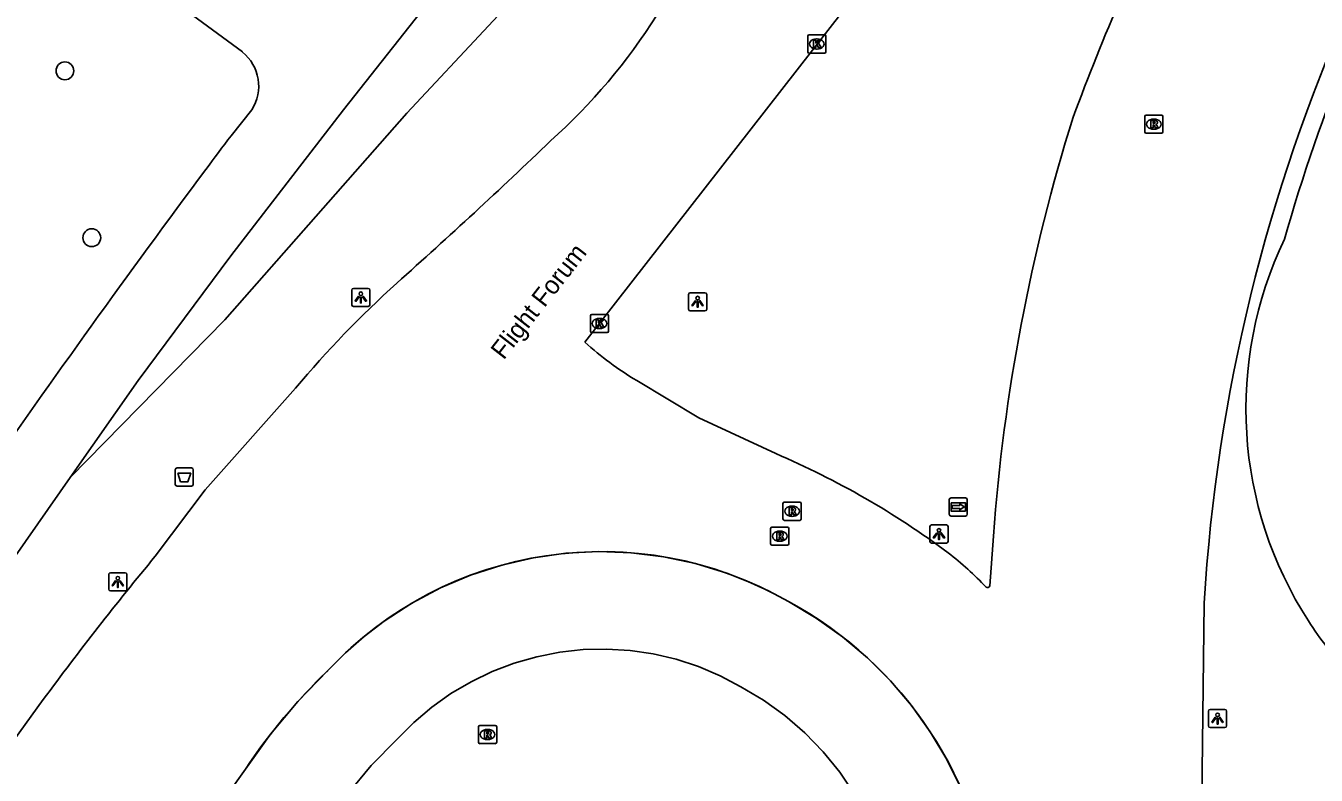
# Model space of a CAD drawing. Extents: x 155018 to 156648, y 383980 to 385733.
# Drawn here: x 155949.4 to 156020.2, y 385250.7 to 385291.9 of the extents above; entities that cross this region are included whole.
import ezdxf

# ---------------------------------------------------------------- set-up
doc = ezdxf.new("R2010")
doc.units = 0
for name, color, linetype in [('IMGEO_Afvalbak', 7, 'Continuous'), ('IMGEO_Berm_groen', 7, 'Continuous'), ('IMGEO_Boom', 7, 'Continuous'), ('IMGEO_Fietspad_gesloten', 7, 'Continuous'), ('IMGEO_Kolk', 7, 'Continuous'), ('IMGEO_Lichtpunt', 7, 'Continuous'), ('IMGEO_Lijnafwatering', 7, 'Continuous'), ('IMGEO_Openbare_ruimte_label', 7, 'Continuous'), ('IMGEO_Rijbaan_lokaal_gesloten', 7, 'Continuous'), ('IMGEO_Rijbaan_regionaal_gesloten', 7, 'Continuous'), ('IMGEO_Rioolput', 7, 'Continuous'), ('IMGEO_Wegwijzer', 7, 'Continuous')]:
    doc.layers.add(name, color=color, linetype=linetype)

msp = doc.modelspace()

# ---------------------------------------------------------------- linework, layer by layer
at = {"layer": 'IMGEO_Afvalbak'}
for p, q in [((155957.57, 385266.715), (155957.57, 385267.515)), ((155957.57, 385267.515), (155957.57, 385266.715)), ((155957.67, 385267.615), (155958.46, 385267.615)), ((155958.46, 385267.615), (155957.67, 385267.615)), ((155958.56, 385267.515), (155958.56, 385266.715)), ((155958.56, 385266.715), (155958.56, 385267.515)), ((155958.46, 385266.615), (155957.67, 385266.615)), ((155957.67, 385266.615), (155958.46, 385266.615))]:
    msp.add_line(p, q, dxfattribs=at)
msp.add_lwpolyline([(155957.713, 385267.329), (155958.417, 385267.329), (155958.268, 385266.859), (155957.862, 385266.859), (155957.713, 385267.329)], dxfattribs=at)
for centre, start, end in [((155957.67, 385267.515), 90, 180), ((155957.67, 385267.515), 90, 180), ((155958.46, 385267.515), 0, 90), ((155958.46, 385267.515), 360, 90), ((155957.67, 385266.715), 180, 270), ((155957.67, 385266.715), 180, 270), ((155958.46, 385266.715), 270, 0), ((155958.46, 385266.715), 270, 0)]:
    msp.add_arc(centre, 0.1, start, end, dxfattribs=at)
at = {"layer": 'IMGEO_Berm_groen'}
msp.add_lwpolyline([(155951.8, 385267.091), (155960.29, 385275.745), (155970.28, 385287.085), (155997.183, 385315.883), (155998.967, 385315.854)], dxfattribs=at)
at = {"layer": 'IMGEO_Boom'}
for centre in [(155951.513, 385289.419), (155952.986, 385280.257)]:
    msp.add_circle(centre, 0.489, dxfattribs=at)
at = {"layer": 'IMGEO_Fietspad_gesloten'}
for points in [[(155961.254, 385290.452), (155945.113, 385302.307), (155932.305, 385312.236)], [(155982.566, 385306.788), (155976.473, 385299.523), (155966.801, 385287.271), (155960.623, 385279.262), (155955.526, 385272.413), (155951.8, 385267.091)], [(155960.633, 385285.857), (155961.775, 385287.276)], [(155951.8, 385267.091), (155946.336, 385259.287), (155946.034, 385258.856), (155938.921, 385248.111)]]:
    msp.add_lwpolyline(points, dxfattribs=at)
for centre, radius, start, end in [((156103.057, 385256.62), 87.807, 150.27809, 164.44351), ((155959.724, 385288.57), 2.425, 327.74345, 50.88853), ((156176.443, 385123.026), 270.348, 142.96503, 143.45409), ((156448.813, 384919.363), 610.441, 143.31975, 145.321278), ((156037.798, 385270.861), 21.456, 154.28838, 212.84726), ((156037.692, 385270.779), 21.322, 212.81825, 222.44584)]:
    msp.add_arc(centre, radius, start, end, dxfattribs=at)
at = {"layer": 'IMGEO_Kolk'}
for p, q in [((155992.289, 385290.467), (155992.289, 385291.319)), ((155992.364, 385291.393), (155993.216, 385291.393)), ((155993.29, 385291.319), (155993.29, 385290.467)), ((155992.8, 385290.613), (155992.775, 385290.613)), ((155992.777, 385291.173), (155992.802, 385291.173)), ((155993.216, 385290.393), (155992.364, 385290.393)), ((155980.355, 385275.12), (155980.355, 385275.972)), ((155980.43, 385276.046), (155981.282, 385276.046)), ((155980.843, 385275.826), (155980.868, 385275.826)), ((155981.356, 385275.972), (155981.356, 385275.12)), ((155981.282, 385275.046), (155980.43, 385275.046)), ((155980.866, 385275.266), (155980.841, 385275.266))]:
    msp.add_line(p, q, dxfattribs=at)
for points in [[(155992.289, 385290.467), (155992.289, 385291.319)], [(155992.364, 385291.393), (155993.216, 385291.393)], [(155993.29, 385291.319), (155993.29, 385290.467)], [(155992.61, 385291.093), (155992.733, 385291.093), (155992.733, 385290.942), (155992.863, 385291.093), (155993.027, 385291.093), (155992.881, 385290.942), (155993.034, 385290.693), (155992.882, 385290.693), (155992.797, 385290.857), (155992.733, 385290.79), (155992.733, 385290.693), (155992.61, 385290.693), (155992.61, 385291.093)], [(155993.216, 385290.393), (155992.364, 385290.393)], [(155980.355, 385275.12), (155980.355, 385275.972)], [(155980.43, 385276.046), (155981.282, 385276.046)], [(155980.676, 385275.746), (155980.799, 385275.746), (155980.799, 385275.595), (155980.929, 385275.746), (155981.093, 385275.746), (155980.947, 385275.595), (155981.1, 385275.346), (155980.948, 385275.346), (155980.863, 385275.51), (155980.799, 385275.443), (155980.799, 385275.346), (155980.676, 385275.346), (155980.676, 385275.746)], [(155981.356, 385275.972), (155981.356, 385275.12)], [(155981.282, 385275.046), (155980.43, 385275.046)]]:
    msp.add_lwpolyline(points, dxfattribs=at)
for centre, start, end in [((155992.366, 385291.317), 91.55205, 178.44795), ((155992.366, 385291.317), 91.55205, 178.44795), ((155993.214, 385291.317), 1.55205, 88.44795), ((155993.214, 385291.317), 1.55205, 88.44795), ((155992.366, 385290.469), 181.55205, 268.44795), ((155992.366, 385290.469), 181.55205, 268.44795), ((155993.214, 385290.469), 271.55205, 358.44795), ((155993.214, 385290.469), 271.55205, 358.44795), ((155980.432, 385275.97), 91.55205, 178.44795), ((155980.432, 385275.97), 91.55205, 178.44795), ((155981.28, 385275.97), 1.55205, 88.44795), ((155981.28, 385275.97), 1.55205, 88.44795), ((155980.432, 385275.122), 181.55205, 268.44795), ((155980.432, 385275.122), 181.55205, 268.44795), ((155981.28, 385275.122), 271.55205, 358.44795), ((155981.28, 385275.122), 271.55205, 358.44795)]:
    msp.add_arc(centre, 0.0765, start, end, dxfattribs=at)
for centre, major_axis, ratio, start_param, end_param in [((155992.776, 385290.893), (-0.387, 0.002), 0.722429, 4.712389, 7.853982), ((155992.801, 385290.893), (-0.39, 0.002), 0.717154, 1.570796, 4.712389), ((155980.842, 385275.546), (-0.387, 0.002), 0.722429, 4.712389, 7.853982), ((155980.867, 385275.546), (-0.39, 0.002), 0.717154, 1.570796, 4.712389)]:
    msp.add_ellipse(centre, major_axis=major_axis, ratio=ratio, start_param=start_param, end_param=end_param, dxfattribs=at)
at = {"layer": 'IMGEO_Lichtpunt'}
for p, q in [((155967.257, 385277.382), (155967.257, 385276.575)), ((155967.257, 385277.382), (155967.257, 385276.575)), ((155968.159, 385277.477), (155967.351, 385277.477)), ((155968.159, 385277.477), (155967.351, 385277.477)), ((155968.253, 385276.575), (155968.253, 385277.382)), ((155968.253, 385276.575), (155968.253, 385277.382)), ((155985.746, 385277.143), (155985.746, 385276.336)), ((155985.746, 385277.143), (155985.746, 385276.336)), ((155986.648, 385277.238), (155985.84, 385277.238)), ((155986.648, 385277.238), (155985.84, 385277.238)), ((155986.742, 385276.336), (155986.742, 385277.143)), ((155986.742, 385276.336), (155986.742, 385277.143)), ((155967.351, 385276.481), (155968.159, 385276.481)), ((155967.351, 385276.481), (155968.159, 385276.481)), ((155985.84, 385276.242), (155986.648, 385276.242)), ((155985.84, 385276.242), (155986.648, 385276.242)), ((155998.995, 385264.394), (155998.995, 385263.587)), ((155998.995, 385264.394), (155998.995, 385263.587)), ((155999.897, 385264.489), (155999.089, 385264.489)), ((155999.897, 385264.489), (155999.089, 385264.489)), ((155999.991, 385263.587), (155999.991, 385264.394)), ((155999.991, 385263.587), (155999.991, 385264.394)), ((155999.089, 385263.493), (155999.897, 385263.493)), ((155999.089, 385263.493), (155999.897, 385263.493)), ((155953.917, 385261.765), (155953.917, 385260.958)), ((155953.917, 385261.765), (155953.917, 385260.958)), ((155954.819, 385261.86), (155954.011, 385261.86)), ((155954.819, 385261.86), (155954.011, 385261.86)), ((155954.913, 385260.958), (155954.913, 385261.765)), ((155954.913, 385260.958), (155954.913, 385261.765)), ((155954.011, 385260.864), (155954.819, 385260.864)), ((155954.011, 385260.864), (155954.819, 385260.864)), ((156014.288, 385254.265), (156014.288, 385253.458)), ((156014.288, 385254.265), (156014.288, 385253.458)), ((156015.19, 385254.36), (156014.382, 385254.36)), ((156015.19, 385254.36), (156014.382, 385254.36)), ((156015.284, 385253.458), (156015.284, 385254.265)), ((156015.284, 385253.458), (156015.284, 385254.265)), ((156014.382, 385253.364), (156015.19, 385253.364)), ((156014.382, 385253.364), (156015.19, 385253.364))]:
    msp.add_line(p, q, dxfattribs=at)
for points in [[(155967.631, 385277.046), (155967.67, 385277.018), (155967.482, 385276.756), (155967.444, 385276.783), (155967.631, 385277.046)], [(155967.733, 385276.998), (155967.78, 385276.998), (155967.78, 385276.676), (155967.733, 385276.676), (155967.733, 385276.998)], [(155967.843, 385277.018), (155967.881, 385277.045), (155968.068, 385276.783), (155968.029, 385276.755), (155967.843, 385277.018)], [(155986.12, 385276.807), (155986.159, 385276.779), (155985.971, 385276.517), (155985.933, 385276.544), (155986.12, 385276.807)], [(155986.222, 385276.759), (155986.269, 385276.759), (155986.269, 385276.437), (155986.222, 385276.437), (155986.222, 385276.759)], [(155986.332, 385276.779), (155986.37, 385276.806), (155986.557, 385276.544), (155986.518, 385276.516), (155986.332, 385276.779)], [(155999.369, 385264.058), (155999.408, 385264.03), (155999.22, 385263.768), (155999.182, 385263.795), (155999.369, 385264.058)], [(155999.471, 385264.01), (155999.518, 385264.01), (155999.518, 385263.688), (155999.471, 385263.688), (155999.471, 385264.01)], [(155999.581, 385264.03), (155999.619, 385264.057), (155999.806, 385263.795), (155999.767, 385263.767), (155999.581, 385264.03)], [(155954.291, 385261.429), (155954.33, 385261.401), (155954.142, 385261.139), (155954.104, 385261.166), (155954.291, 385261.429)], [(155954.393, 385261.381), (155954.44, 385261.381), (155954.44, 385261.059), (155954.393, 385261.059), (155954.393, 385261.381)], [(155954.503, 385261.401), (155954.541, 385261.428), (155954.728, 385261.166), (155954.689, 385261.138), (155954.503, 385261.401)], [(156014.662, 385253.929), (156014.701, 385253.901), (156014.513, 385253.639), (156014.475, 385253.666), (156014.662, 385253.929)], [(156014.764, 385253.881), (156014.811, 385253.881), (156014.811, 385253.559), (156014.764, 385253.559), (156014.764, 385253.881)], [(156014.874, 385253.901), (156014.912, 385253.928), (156015.099, 385253.666), (156015.06, 385253.638), (156014.874, 385253.901)]]:
    msp.add_lwpolyline(points, dxfattribs=at)
for centre in [(155967.756, 385277.18), (155986.245, 385276.941), (155999.494, 385264.192), (155954.416, 385261.563), (156014.787, 385254.063)]:
    msp.add_circle(centre, 0.0994, dxfattribs=at)
for centre, start, end in [((155967.351, 385277.382), 90, 180), ((155967.351, 385277.382), 90, 180), ((155968.159, 385277.382), 0, 90), ((155968.159, 385277.382), 0, 90), ((155985.84, 385277.143), 90, 180), ((155985.84, 385277.143), 90, 180), ((155986.648, 385277.143), 0, 90), ((155986.648, 385277.143), 0, 90), ((155967.351, 385276.575), 180, 270), ((155967.351, 385276.575), 180, 270), ((155968.159, 385276.575), 270, 0), ((155968.159, 385276.575), 270, 360), ((155985.84, 385276.336), 180, 270), ((155985.84, 385276.336), 180, 270), ((155986.648, 385276.336), 270, 0), ((155986.648, 385276.336), 270, 360), ((155999.089, 385264.394), 90, 180), ((155999.089, 385264.394), 90, 180), ((155999.897, 385264.394), 0, 90), ((155999.897, 385264.394), 0, 90), ((155999.089, 385263.587), 180, 270), ((155999.089, 385263.587), 180, 270), ((155999.897, 385263.587), 270, 0), ((155999.897, 385263.587), 270, 360), ((155954.011, 385261.765), 90, 180), ((155954.011, 385261.765), 90, 180), ((155954.819, 385261.765), 0, 90), ((155954.819, 385261.765), 0, 90), ((155954.011, 385260.958), 180, 270), ((155954.011, 385260.958), 180, 270), ((155954.819, 385260.958), 270, 0), ((155954.819, 385260.958), 270, 360), ((156014.382, 385254.265), 90, 180), ((156014.382, 385254.265), 90, 180), ((156015.19, 385254.265), 0, 90), ((156015.19, 385254.265), 0, 90), ((156014.382, 385253.458), 180, 270), ((156014.382, 385253.458), 180, 270), ((156015.19, 385253.458), 270, 0), ((156015.19, 385253.458), 270, 360)]:
    msp.add_arc(centre, 0.0946, start, end, dxfattribs=at)
at = {"layer": 'IMGEO_Lijnafwatering'}
for points in [[(155987.85, 385261.838), (155986.135, 385262.365), (155984.38, 385262.74), (155982.6, 385262.96), (155980.807, 385263.025), (155979.015, 385262.932), (155977.239, 385262.684), (155975.49, 385262.282), (155973.784, 385261.728), (155972.132, 385261.028), (155970.548, 385260.186), (155969.043, 385259.21)], [(156001.362, 385248.354), (156000.712, 385250.01), (155999.927, 385251.607), (155999.013, 385253.133), (155997.976, 385254.579), (155996.824, 385255.935), (155995.564, 385257.191), (155994.205, 385258.339), (155992.756, 385259.371), (155991.227, 385260.28), (155990.133, 385260.867), (155989.006, 385261.387), (155987.85, 385261.838)], [(155969.043, 385259.21), (155967.948, 385258.372), (155966.913, 385257.464), (155965.94, 385256.488), (155964.304, 385254.801), (155962.796, 385252.998), (155961.424, 385251.089), (155956.465, 385244.12)]]:
    msp.add_lwpolyline(points, dxfattribs=at)
at = {"layer": 'IMGEO_Rijbaan_lokaal_gesloten'}
msp.add_lwpolyline([(155967.021, 385249.716), (155968.33, 385251.277), (155969.754, 385252.733), (155970.663, 385253.647), (155971.647, 385254.48), (155972.698, 385255.227), (155973.808, 385255.883), (155974.969, 385256.441), (155976.174, 385256.9), (155977.414, 385257.254), (155978.679, 385257.502), (155979.96, 385257.642), (155981.249, 385257.673), (155982.536, 385257.595), (155983.811, 385257.407), (155985.066, 385257.112), (155986.292, 385256.712), (155987.479, 385256.21), (155988.619, 385255.608), (155989.863, 385254.871), (155991.037, 385254.025), (155992.13, 385253.079), (155993.135, 385252.039), (155994.043, 385250.913), (155994.847, 385249.711)], dxfattribs=at)
at = {"layer": 'IMGEO_Rijbaan_regionaal_gesloten'}
for points in [[(155980.058, 385274.526), (156000, 385300.115), (156004.026, 385304.997)], [(155990.531, 385268.407), (155986.311, 385270.374), (155982.9, 385272.411)], [(155964.174, 385271.998), (155959.207, 385266.408), (155956.474, 385262.769)], [(156002.479, 385263.867), (156002.283, 385261.137)], [(156014.052, 385260.201), (156013.888, 385246.368), (156013.943, 385242.128)], [(155950.326, 385254.896), (155946.762, 385250), (155945.88, 385248.777), (155945.014, 385247.573), (155939.182, 385239.43), (155938.025, 385237.815), (155936.927, 385236.135)], [(155953.728, 385239.232), (155954.537, 385241.411), (155961.424, 385251.089)]]:
    msp.add_lwpolyline(points, dxfattribs=at)
for centre, radius, start, end in [((156108.729, 385254.514), 94.848, 135.47925, 176.56239), ((156135.736, 385238.977), 137.49, 153.68485, 159.61545), ((155955.904, 385310.326), 33.297, 311.98324, 327.56194), ((156104.224, 385256.417), 102.017, 162.6336, 175.812), ((155760.838, 385512.164), 313.972, 311.70652, 313.80627), ((156007.802, 385235.526), 56.865, 132.03081, 140.10469), ((155992.144, 385287.8), 17.952, 227.68096, 239.00622), ((155972.254, 385225.706), 46.448, 53.311, 66.82873), ((155980.968, 385242.484), 20.541, 60.03695, 137.01993), ((155988.338, 385248.026), 18.946, 43.52169, 51.98606), ((156089.314, 385152.697), 172.518, 140.35484, 143.67284), ((156002.159, 385261.171), 0.129, 230.23183, 344.63375), ((155980.976, 385241.298), 21.573, 5.0552, 61.62856), ((155988.1, 385233.364), 32.027, 133.78044, 146.39789)]:
    msp.add_arc(centre, radius, start, end, dxfattribs=at)
at = {"layer": 'IMGEO_Rioolput'}
for p, q in [((156010.862, 385286.99), (156011.714, 385286.99)), ((156010.787, 385286.064), (156010.787, 385286.916)), ((156011.275, 385286.77), (156011.3, 385286.77)), ((156011.788, 385286.916), (156011.788, 385286.064)), ((156011.714, 385285.99), (156010.862, 385285.99)), ((156011.298, 385286.21), (156011.273, 385286.21)), ((155991.004, 385265.74), (155991.856, 385265.74)), ((155990.929, 385264.814), (155990.929, 385265.666)), ((155991.417, 385265.52), (155991.442, 385265.52)), ((155991.93, 385265.666), (155991.93, 385264.814)), ((155990.327, 385264.372), (155991.179, 385264.372)), ((155991.856, 385264.74), (155991.004, 385264.74)), ((155991.44, 385264.96), (155991.415, 385264.96)), ((155990.252, 385263.446), (155990.252, 385264.298)), ((155990.74, 385264.152), (155990.765, 385264.152)), ((155991.253, 385264.298), (155991.253, 385263.446)), ((155991.179, 385263.372), (155990.327, 385263.372)), ((155990.763, 385263.592), (155990.738, 385263.592)), ((155974.212, 385252.554), (155974.212, 385253.406)), ((155974.287, 385253.48), (155975.139, 385253.48)), ((155974.7, 385253.26), (155974.725, 385253.26)), ((155975.213, 385253.406), (155975.213, 385252.554)), ((155975.139, 385252.48), (155974.287, 385252.48)), ((155974.723, 385252.7), (155974.698, 385252.7))]:
    msp.add_line(p, q, dxfattribs=at)
for points in [[(156010.862, 385286.99), (156011.714, 385286.99)], [(156010.787, 385286.064), (156010.787, 385286.916)], [(156011.376, 385286.688), (156011.124, 385286.69), (156011.124, 385286.29)], [(156011.124, 385286.29), (156011.248, 385286.29), (156011.248, 385286.452), (156011.259, 385286.452)], [(156011.302, 385286.609), (156011.248, 385286.609), (156011.248, 385286.528)], [(156011.248, 385286.528), (156011.3, 385286.528)], [(156011.306, 385286.423), (156011.377, 385286.29), (156011.517, 385286.29), (156011.452, 385286.416)], [(156011.788, 385286.916), (156011.788, 385286.064)], [(156011.714, 385285.99), (156010.862, 385285.99)], [(155991.004, 385265.74), (155991.856, 385265.74)], [(155990.929, 385264.814), (155990.929, 385265.666)], [(155991.518, 385265.438), (155991.266, 385265.44), (155991.266, 385265.04)], [(155991.266, 385265.04), (155991.39, 385265.04), (155991.39, 385265.202), (155991.401, 385265.202)], [(155991.444, 385265.359), (155991.39, 385265.359), (155991.39, 385265.278)], [(155991.39, 385265.278), (155991.442, 385265.278)], [(155991.448, 385265.173), (155991.519, 385265.04), (155991.659, 385265.04), (155991.594, 385265.166)], [(155991.93, 385265.666), (155991.93, 385264.814)], [(155990.327, 385264.372), (155991.179, 385264.372)], [(155991.856, 385264.74), (155991.004, 385264.74)], [(155990.252, 385263.446), (155990.252, 385264.298)], [(155990.841, 385264.07), (155990.589, 385264.072), (155990.589, 385263.672)], [(155990.589, 385263.672), (155990.713, 385263.672), (155990.713, 385263.834), (155990.724, 385263.834)], [(155990.767, 385263.991), (155990.713, 385263.991), (155990.713, 385263.91)], [(155990.713, 385263.91), (155990.765, 385263.91)], [(155990.771, 385263.805), (155990.842, 385263.672), (155990.982, 385263.672), (155990.917, 385263.798)], [(155991.253, 385264.298), (155991.253, 385263.446)], [(155991.179, 385263.372), (155990.327, 385263.372)], [(155974.212, 385252.554), (155974.212, 385253.406)], [(155974.287, 385253.48), (155975.139, 385253.48)], [(155974.801, 385253.178), (155974.549, 385253.18), (155974.549, 385252.78)], [(155974.727, 385253.099), (155974.673, 385253.099), (155974.673, 385253.018)], [(155974.673, 385253.018), (155974.725, 385253.018)], [(155975.213, 385253.406), (155975.213, 385252.554)], [(155975.139, 385252.48), (155974.287, 385252.48)], [(155974.549, 385252.78), (155974.673, 385252.78), (155974.673, 385252.942), (155974.684, 385252.942)], [(155974.731, 385252.913), (155974.802, 385252.78), (155974.942, 385252.78), (155974.877, 385252.906)]]:
    msp.add_lwpolyline(points, dxfattribs=at)
for centre, radius, start, end in [((156010.864, 385286.914), 0.0765, 91.55205, 178.44795), ((156010.864, 385286.914), 0.0765, 91.55205, 178.44795), ((156011.712, 385286.914), 0.0765, 1.55205, 88.44795), ((156011.712, 385286.914), 0.0765, 1.55205, 88.44795), ((156011.258, 385286.399), 0.0533, 26.02933, 88.69889), ((156011.284, 385286.717), 0.19, 274.7715, 282.96867), ((156011.308, 385286.513), 0.0964, 77.00612, 93.18647), ((156011.322, 385286.57), 0.0378, 276.66336, 79.67722), ((156011.375, 385286.578), 0.109, 350.36119, 89.41601), ((156011.373, 385286.578), 0.112, 277.58423, 350.98172), ((156011.357, 385286.363), 0.108, 29.51342, 73.79051), ((156010.864, 385286.066), 0.0765, 181.55205, 268.44795), ((156010.864, 385286.066), 0.0765, 181.55205, 268.44795), ((156011.712, 385286.066), 0.0765, 271.55205, 358.44795), ((156011.712, 385286.066), 0.0765, 271.55205, 358.44795), ((155991.006, 385265.664), 0.0765, 91.55205, 178.44795), ((155991.006, 385265.664), 0.0765, 91.55205, 178.44795), ((155991.854, 385265.664), 0.0765, 1.55205, 88.44795), ((155991.854, 385265.664), 0.0765, 1.55205, 88.44795), ((155991.4, 385265.149), 0.0533, 26.02933, 88.69889), ((155991.426, 385265.467), 0.19, 274.7715, 282.96867), ((155991.45, 385265.263), 0.0964, 77.00612, 93.18647), ((155991.464, 385265.32), 0.0378, 276.66336, 79.67722), ((155991.517, 385265.328), 0.109, 350.36119, 89.41601), ((155991.515, 385265.328), 0.112, 277.58423, 350.98172), ((155991.499, 385265.113), 0.108, 29.51342, 73.79051), ((155990.329, 385264.296), 0.0765, 91.55205, 178.44795), ((155990.329, 385264.296), 0.0765, 91.55205, 178.44795), ((155991.006, 385264.816), 0.0765, 181.55205, 268.44795), ((155991.006, 385264.816), 0.0765, 181.55205, 268.44795), ((155991.177, 385264.296), 0.0765, 1.55205, 88.44795), ((155991.177, 385264.296), 0.0765, 1.55205, 88.44795), ((155991.854, 385264.816), 0.0765, 271.55205, 358.44795), ((155991.854, 385264.816), 0.0765, 271.55205, 358.44795), ((155990.723, 385263.781), 0.0533, 26.02933, 88.69889), ((155990.749, 385264.099), 0.19, 274.7715, 282.96867), ((155990.773, 385263.895), 0.0964, 77.00612, 93.18647), ((155990.787, 385263.952), 0.0378, 276.66336, 79.67722), ((155990.84, 385263.96), 0.109, 350.36119, 89.41601), ((155990.838, 385263.96), 0.112, 277.58423, 350.98172), ((155990.822, 385263.745), 0.108, 29.51342, 73.79051), ((155990.329, 385263.448), 0.0765, 181.55205, 268.44795), ((155990.329, 385263.448), 0.0765, 181.55205, 268.44795), ((155991.177, 385263.448), 0.0765, 271.55205, 358.44795), ((155991.177, 385263.448), 0.0765, 271.55205, 358.44795), ((155974.289, 385253.404), 0.0765, 91.55205, 178.44795), ((155974.289, 385253.404), 0.0765, 91.55205, 178.44795), ((155974.709, 385253.207), 0.19, 274.7715, 282.96867), ((155974.733, 385253.003), 0.0964, 77.00612, 93.18647), ((155974.747, 385253.06), 0.0378, 276.66336, 79.67722), ((155974.8, 385253.068), 0.109, 350.36119, 89.41601), ((155974.798, 385253.068), 0.112, 277.58423, 350.98172), ((155975.137, 385253.404), 0.0765, 1.55205, 88.44795), ((155975.137, 385253.404), 0.0765, 1.55205, 88.44795), ((155974.289, 385252.556), 0.0765, 181.55205, 268.44795), ((155974.289, 385252.556), 0.0765, 181.55205, 268.44795), ((155974.683, 385252.889), 0.0533, 26.02933, 88.69889), ((155974.782, 385252.853), 0.108, 29.51342, 73.79051), ((155975.137, 385252.556), 0.0765, 271.55205, 358.44795), ((155975.137, 385252.556), 0.0765, 271.55205, 358.44795)]:
    msp.add_arc(centre, radius, start, end, dxfattribs=at)
for centre, major_axis, ratio, start_param, end_param in [((156011.274, 385286.49), (-0.387, 0.002), 0.722429, 4.712389, 7.853982), ((156011.299, 385286.49), (-0.39, 0.002), 0.717154, 1.570796, 4.712389), ((155991.416, 385265.24), (-0.387, 0.002), 0.722429, 4.712389, 7.853982), ((155991.441, 385265.24), (-0.39, 0.002), 0.717154, 1.570796, 4.712389), ((155990.739, 385263.872), (-0.387, 0.002), 0.722429, 4.712389, 7.853982), ((155990.764, 385263.872), (-0.39, 0.002), 0.717154, 1.570796, 4.712389), ((155974.699, 385252.98), (-0.387, 0.002), 0.722429, 4.712389, 7.853982), ((155974.724, 385252.98), (-0.39, 0.002), 0.717154, 1.570796, 4.712389)]:
    msp.add_ellipse(centre, major_axis=major_axis, ratio=ratio, start_param=start_param, end_param=end_param, dxfattribs=at)
at = {"layer": 'IMGEO_Wegwijzer'}
for p, q in [((156000.059, 385265.076), (156000.059, 385265.876)), ((156000.059, 385265.876), (156000.059, 385265.076)), ((156000.159, 385265.976), (156000.949, 385265.976)), ((156000.949, 385265.976), (156000.159, 385265.976)), ((156001.049, 385265.876), (156001.049, 385265.076)), ((156001.049, 385265.076), (156001.049, 385265.876)), ((156000.949, 385264.976), (156000.159, 385264.976)), ((156000.159, 385264.976), (156000.949, 385264.976))]:
    msp.add_line(p, q, dxfattribs=at)
for points in [[(156000.16, 385265.708), (156000.948, 385265.708), (156000.948, 385265.244), (156000.16, 385265.244), (156000.16, 385265.708)], [(156000.225, 385265.56), (156000.225, 385265.476), (156000.225, 385265.392), (156000.636, 385265.392), (156000.636, 385265.309), (156000.883, 385265.476), (156000.636, 385265.643), (156000.636, 385265.56), (156000.225, 385265.56)]]:
    msp.add_lwpolyline(points, dxfattribs=at)
for centre, start, end in [((156000.159, 385265.876), 90, 180), ((156000.159, 385265.876), 90, 180), ((156000.949, 385265.876), 0, 90), ((156000.949, 385265.876), 360, 90), ((156000.159, 385265.076), 180, 270), ((156000.159, 385265.076), 180, 270), ((156000.949, 385265.076), 270, 0), ((156000.949, 385265.076), 270, 0)]:
    msp.add_arc(centre, 0.1, start, end, dxfattribs=at)

# ---------------------------------------------------------------- texts
at = {"layer": 'IMGEO_Openbare_ruimte_label'}
msp.add_text('Flight Forum', height=1, rotation=52.06474, dxfattribs=at).set_placement((155975.598, 385273.508))

doc.saveas('drawing.dxf')
